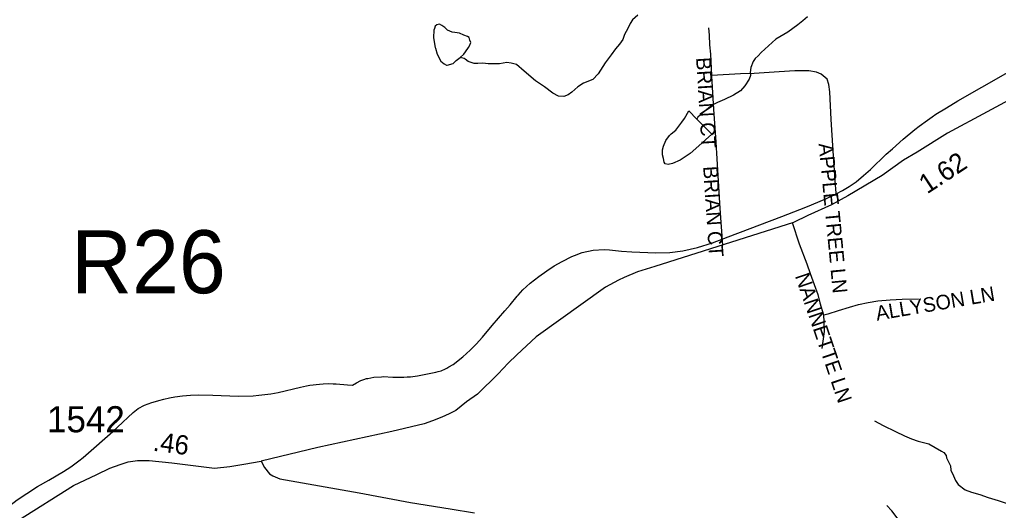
# Model space of a CAD drawing. Extents: x 1950930 to 2061844, y 904556 to 1017002.
# Drawn here: x 2007324 to 2013692, y 956316 to 959507 of the extents above; entities that cross this region are included whole.
import ezdxf

# ---------------------------------------------------------------- set-up
doc = ezdxf.new("R2010")
doc.units = 0
for name, color, linetype in [('Exist Hydrographic Misc Water Feature', 7, 'Continuous'), ('Exist Road Non-System Type 51', 7, 'Continuous'), ('Exist Road Non-System Type 51 Label', 7, 'Continuous'), ('Exist Road Primary US Label', 7, 'Continuous'), ('Exist Road Primary US Structure Standard Bridge CELL', 7, 'Continuous'), ('Exist Road Secondary Mileage Hundredths English Label', 7, 'Continuous'), ('Exist Road Secondary Type 51 Attributed', 7, 'Continuous'), ('Exist Road Secondary Type 51 Number Label', 7, 'Continuous')]:
    doc.layers.add(name, color=color, linetype=linetype)

msp = doc.modelspace()

# ---------------------------------------------------------------- linework, layer by layer
at = {"layer": 'Exist Hydrographic Misc Water Feature'}
for p, q in [((2012438.4, 958287.1), (2012475.9, 958302.9)), ((2010481.5, 957613.1), (2010515, 957653.2)), ((2010332.7, 957439.2), (2010336, 957443.2)), ((2009458.1, 957132), (2009488.7, 957129.3)), ((2009458.1, 957132), (2009488.7, 957129.3)), ((2008842.6, 957061.4), (2008879.7, 957065.5))]:
    msp.add_line(p, q, dxfattribs=at)
for points in [[(2011345.1, 959536.5), (2011311, 959504.7), (2011295.1, 959482.7), (2011280.9, 959448.5), (2011259.1, 959410.6), (2011249, 959378.6), (2011227, 959346.6), (2011201.1, 959316.6), (2011173, 959278.5), (2011133.2, 959226.4), (2011087.1, 959154.5), (2011053.2, 959118.5), (2010993.3, 959094.5), (2010955.4, 959070.3), (2010917.3, 959036.3), (2010893.3, 959018.1), (2010865.2, 959006.2), (2010829.5, 959010.2), (2010793.4, 959028), (2010739.2, 959070.2), (2010681.2, 959108.1), (2010607, 959172), (2010557, 959214.1), (2010521.1, 959224), (2010493, 959227.9), (2010469.3, 959224.1), (2010445.3, 959220), (2010421.3, 959219.9), (2010373.1, 959219.9), (2010337, 959223.9), (2010305.2, 959221.9), (2010281.2, 959221.8), (2010261, 959227.8), (2010241.1, 959233.8), (2010223, 959249.9), (2010215.3, 959254), (2010191.1, 959261.7)], [(2012449.2, 959525.4), (2012419.1, 959499.4), (2012387, 959473.2), (2012321.1, 959425.3), (2012243, 959379), (2012149.3, 959293), (2012129.2, 959271.1), (2012109.2, 959255.1), (2012095.3, 959235.1), (2012081.3, 959195), (2012077.4, 959162.9), (2012079.3, 959143.2), (2012069.3, 959119.1), (2012041.5, 959077), (2012013.2, 959043.1), (2011969.3, 959014.8), (2011909.3, 958986.9), (2011863.3, 958968.8), (2011829.5, 958950.8), (2011805.4, 958930.9), (2011781.4, 958912.7), (2011767.4, 958898.9), (2011751.3, 958884.8), (2011737.3, 958873), (2011729.5, 958860.6)], [(2010191.1, 959261.7), (2010213.2, 959281.9), (2010225, 959297.8), (2010245, 959325.9), (2010253.2, 959341.8), (2010259.1, 959357.8), (2010253.2, 959374), (2010248.9, 959389.8), (2010236.9, 959397.9), (2010213.2, 959406), (2010184.9, 959419.7), (2010155.1, 959423.9), (2010137.1, 959425.9), (2010107.2, 959437.7), (2010091.1, 959455.8), (2010071.1, 959469.6), (2010054.8, 959477.9), (2010039, 959473.6), (2010027, 959463.7), (2010023.1, 959449.6), (2010018.9, 959437.6), (2010016.9, 959389.7), (2010023, 959349.9), (2010027.1, 959325.8), (2010028.9, 959321.8), (2010041.2, 959281.9), (2010065.3, 959237.7), (2010085.2, 959219.6), (2010101.1, 959209.8), (2010105.1, 959209.7), (2010145, 959221.6), (2010165.1, 959241.9), (2010191.1, 959261.7)], [(2013354.1, 958933.3), (2013428.6, 958978.9), (2013739.6, 959157.2), (2013835.8, 959214.3)], [(2013354.1, 958933.3), (2013428.6, 958978.9), (2013739.6, 959157.2), (2013835.8, 959214.3)], [(2011729.5, 958860.6), (2011827.6, 958762.8), (2011723.6, 958668.8), (2011687.4, 958636.7), (2011621.6, 958592.8), (2011571.5, 958570.5), (2011543.5, 958564.5), (2011523.6, 958568.6), (2011517.6, 958580.5), (2011513.5, 958604.5), (2011507.4, 958628.6), (2011507.5, 958660.8), (2011513.5, 958684.6), (2011527.4, 958720.8), (2011551.4, 958752.8), (2011563.4, 958764.6), (2011593.5, 958788.6), (2011631.6, 958840.7), (2011649.5, 958864.6), (2011677.5, 958914.9), (2011729.5, 958860.6)], [(2013260, 958873.9), (2013285.6, 958891.5), (2013354.1, 958933.3)], [(2013260, 958873.9), (2013285.6, 958891.5), (2013354.1, 958933.3)], [(2013149.1, 958792.4), (2013176.3, 958814.6), (2013230.5, 958853.9), (2013260, 958873.9)], [(2013149.1, 958792.4), (2013176.3, 958814.6), (2013230.5, 958853.9), (2013260, 958873.9)], [(2013001.8, 958667.5), (2013071.6, 958729.6), (2013149.1, 958792.4)], [(2013001.8, 958667.5), (2013071.6, 958729.6), (2013149.1, 958792.4)], [(2012829.2, 958505.8), (2012858.7, 958532.1), (2012962.5, 958632.8), (2013001.8, 958667.5)], [(2012829.2, 958505.8), (2012858.7, 958532.1), (2012962.5, 958632.8), (2013001.8, 958667.5)], [(2012765.6, 958452.6), (2012814.8, 958492.9), (2012829.2, 958505.8)], [(2012765.6, 958452.6), (2012814.8, 958492.9), (2012829.2, 958505.8)], [(2012636.2, 958373.2), (2012677.7, 958395.2), (2012720.7, 958420.9), (2012765.6, 958452.6)], [(2012636.2, 958373.2), (2012677.7, 958395.2), (2012720.7, 958420.9), (2012765.6, 958452.6)], [(2012475.9, 958302.9), (2012573.7, 958344.1), (2012636.2, 958373.2)], [(2012475.9, 958302.9), (2012573.7, 958344.1), (2012636.2, 958373.2)], [(2011934.7, 958094.8), (2012283.7, 958225.7), (2012438.4, 958287.1)], [(2011934.7, 958094.8), (2012283.7, 958225.7), (2012438.4, 958287.1)], [(2011733.6, 958024.5), (2011831.8, 958056.1), (2011934.7, 958094.8)], [(2011733.6, 958024.5), (2011831.8, 958056.1), (2011934.7, 958094.8)], [(2011307.9, 957997.6), (2011359.6, 957994.9), (2011462.7, 957991.4), (2011553.6, 957993.4), (2011639.7, 958003), (2011733.6, 958024.5)], [(2011307.9, 957997.6), (2011359.6, 957994.9), (2011462.7, 957991.4), (2011553.6, 957993.4), (2011639.7, 958003), (2011733.6, 958024.5)], [(2010802.7, 957905.7), (2010853.7, 957935.1), (2010916.7, 957965.9), (2010934.7, 957972.9)], [(2010802.7, 957905.7), (2010853.7, 957935.1), (2010916.7, 957965.9), (2010934.7, 957972.9)], [(2010934.7, 957972.9), (2010983.5, 957991.9), (2011054.7, 958008.7)], [(2010934.7, 957972.9), (2010983.5, 957991.9), (2011054.7, 958008.7)], [(2011054.7, 958008.7), (2011127.7, 958013.1), (2011162.1, 958009.4)], [(2011054.7, 958008.7), (2011127.7, 958013.1), (2011162.1, 958009.4)], [(2011162.1, 958009.4), (2011239.6, 958001.1), (2011307.9, 957997.6)], [(2011162.1, 958009.4), (2011239.6, 958001.1), (2011307.9, 957997.6)], [(2010567.7, 957716.1), (2010597.4, 957750.2), (2010645.4, 957793.3), (2010701.6, 957836.6), (2010753.6, 957873.8), (2010802.7, 957905.7)], [(2010567.7, 957716.1), (2010597.4, 957750.2), (2010645.4, 957793.3), (2010701.6, 957836.6), (2010753.6, 957873.8), (2010802.7, 957905.7)], [(2010515, 957653.2), (2010561.7, 957709.4), (2010567.7, 957716.1)], [(2010515, 957653.2), (2010561.7, 957709.4), (2010567.7, 957716.1)], [(2010336, 957443.2), (2010397.7, 957517.6), (2010481.5, 957613.1)], [(2010336, 957443.2), (2010397.7, 957517.6), (2010481.5, 957613.1)], [(2010268.3, 957370.6), (2010296.8, 957398.9), (2010332.7, 957439.2)], [(2010268.3, 957370.6), (2010296.8, 957398.9), (2010332.7, 957439.2)], [(2010116.8, 957248.2), (2010144.4, 957265.5), (2010206.4, 957313.6), (2010255.6, 957357.7), (2010268.3, 957370.6)], [(2010116.8, 957248.2), (2010144.4, 957265.5), (2010206.4, 957313.6), (2010255.6, 957357.7), (2010268.3, 957370.6)], [(2009846.3, 957183.3), (2009867.6, 957185.1), (2009912.7, 957191.5), (2009998.6, 957207.3), (2010032.7, 957214.2), (2010047.9, 957218.6)], [(2009846.3, 957183.3), (2009867.6, 957185.1), (2009912.7, 957191.5), (2009998.6, 957207.3), (2010032.7, 957214.2), (2010047.9, 957218.6)], [(2010047.9, 957218.6), (2010067.5, 957224.3), (2010094, 957235.8)], [(2010047.9, 957218.6), (2010067.5, 957224.3), (2010094, 957235.8)], [(2010094, 957235.8), (2010103.6, 957240), (2010116.8, 957248.2)], [(2010094, 957235.8), (2010103.6, 957240), (2010116.8, 957248.2)], [(2008879.7, 957065.5), (2008957.6, 957074), (2009005.6, 957082.2), (2009150.6, 957117.1), (2009191.2, 957125.1)], [(2008879.7, 957065.5), (2008957.6, 957074), (2009005.6, 957082.2), (2009150.6, 957117.1), (2009191.2, 957125.1)], [(2009191.2, 957125.1), (2009211.7, 957129.2), (2009274.6, 957137.4), (2009298.8, 957138.5)], [(2009191.2, 957125.1), (2009211.7, 957129.2), (2009274.6, 957137.4), (2009298.8, 957138.5)], [(2009298.8, 957138.5), (2009330.6, 957140.1), (2009364.8, 957139.1)], [(2009298.8, 957138.5), (2009330.6, 957140.1), (2009364.8, 957139.1)], [(2009364.8, 957139.1), (2009383.5, 957138.7), (2009458.1, 957132)], [(2009364.8, 957139.1), (2009383.5, 957138.7), (2009458.1, 957132)], [(2009488.7, 957129.3), (2009514.7, 957145.3), (2009544.7, 957160.1)], [(2009488.7, 957129.3), (2009514.7, 957145.3), (2009544.7, 957160.1)], [(2009544.7, 957160.1), (2009564.1, 957166.5), (2009581.6, 957172.4), (2009590.4, 957174)], [(2009590.4, 957174), (2009628.7, 957181.4), (2009677.3, 957185)], [(2009590.4, 957174), (2009628.7, 957181.4), (2009677.3, 957185)], [(2009677.3, 957185), (2009688.4, 957185.8), (2009751.4, 957182.8), (2009776.6, 957181.7)], [(2009776.6, 957181.7), (2009822.9, 957181.6), (2009846.3, 957183.3)], [(2009776.6, 957181.7), (2009822.9, 957181.6), (2009846.3, 957183.3)], [(2008334.6, 957054.6), (2008382.6, 957060.7), (2008436.6, 957065.1), (2008490.9, 957067.4)], [(2008490.9, 957067.4), (2008580.7, 957066), (2008746.6, 957057.8), (2008842.6, 957061.4)], [(2008490.9, 957067.4), (2008580.7, 957066), (2008746.6, 957057.8), (2008842.6, 957061.4)], [(2008095.6, 956977.7), (2008136.6, 956999.4), (2008183.7, 957017), (2008193.4, 957019.8)], [(2008095.6, 956977.7), (2008136.6, 956999.4), (2008183.7, 957017), (2008193.4, 957019.8)], [(2008193.4, 957019.8), (2008229.7, 957030.2), (2008261.9, 957038.3)], [(2008193.4, 957019.8), (2008229.7, 957030.2), (2008261.9, 957038.3)], [(2008261.9, 957038.3), (2008298.6, 957047.4), (2008334.6, 957054.6)], [(2008261.9, 957038.3), (2008298.6, 957047.4), (2008334.6, 957054.6)], [(2007959.8, 956857.5), (2008062.7, 956953.4), (2008095.6, 956977.7)], [(2007959.8, 956857.5), (2008062.7, 956953.4), (2008095.6, 956977.7)], [(2012884.7, 956897.5), (2012942.8, 956867.4), (2013022.7, 956829.3), (2013080.9, 956801.6), (2013126.8, 956781.6), (2013170.7, 956765.6), (2013239, 956747.7), (2013321, 956701.7), (2013336.9, 956691.6), (2013351, 956673.5), (2013354.9, 956657.7), (2013381.1, 956605.6), (2013383.1, 956577.7), (2013399.1, 956541.6), (2013413.2, 956509.8), (2013431, 956483.8), (2013475, 956449.8), (2013517, 956433.8), (2013571.2, 956419.9), (2013625.2, 956399.7), (2013689.1, 956379.7), (2013749.1, 956359.8)], [(2007737.3, 956660.1), (2007755.8, 956675), (2007929.9, 956829.6), (2007959.8, 956857.5)], [(2007737.3, 956660.1), (2007755.8, 956675), (2007929.9, 956829.6), (2007959.8, 956857.5)], [(2007513.6, 956513.1), (2007608.6, 956568.7), (2007657.4, 956599.9), (2007709.6, 956637.8), (2007737.3, 956660.1)], [(2007513.6, 956513.1), (2007608.6, 956568.7), (2007657.4, 956599.9), (2007709.6, 956637.8), (2007737.3, 956660.1)], [(2007259.8, 956347.7), (2007308.6, 956384.2), (2007371.7, 956426.6), (2007440.8, 956470.5), (2007513.6, 956513.1)], [(2007259.8, 956347.7), (2007308.6, 956384.2), (2007371.7, 956426.6), (2007440.8, 956470.5), (2007513.6, 956513.1)]]:
    msp.add_lwpolyline(points, dxfattribs=at)
at = {"layer": 'Exist Road Non-System Type 51'}
for points in [[(2011826.9, 959143.4), (2011820.8, 959281.4), (2011815.1, 959342.5), (2011811.8, 959405.6), (2011807.8, 959453.4)], [(2012653.2, 958325.9), (2012635.6, 958378.8), (2012630.4, 958461.8), (2012617.1, 958654.4), (2012604.1, 958857.7), (2012595.1, 959038.3), (2012589.5, 959086.1), (2012576.9, 959119.4), (2012539, 959153.2), (2012509.1, 959165.9), (2012459.4, 959174.5), (2012368.4, 959174.5), (2012266, 959166.5), (2012103.6, 959156.6), (2012014, 959153.9), (2011826.9, 959143.4)], [(2011900, 958039.4), (2011880.9, 958279.2), (2011869.2, 958494.4), (2011855.6, 958709.6), (2011841.4, 958924.1), (2011827, 959138.6), (2011826.9, 959143.4)], [(2012350, 958186.9), (2012395.5, 958049.1), (2012445.8, 957919.8), (2012467.4, 957856.5), (2012493, 957785.2), (2012517, 957718.7), (2012529, 957665.1), (2012553.9, 957586.6)], [(2012553.9, 957586.6), (2012583.5, 957592.9), (2012650.8, 957615.4), (2012722, 957637), (2012781.2, 957655.4), (2012844.6, 957667.4), (2012907.1, 957677.9), (2012987.1, 957685.1), (2013064.9, 957689.1), (2013172.2, 957691.5)], [(2012553.9, 957586.6), (2012557, 957542.5), (2012557.9, 957480), (2012542.5, 957368.3)], [(2013140.9, 955874.2), (2013146.4, 955916.4), (2013147.5, 955969.6), (2013141.9, 956030.8), (2013135.1, 956076.1), (2013117, 956128.1), (2013095.5, 956174.6), (2013070.6, 956216.4), (2013040, 956258.3), (2012998.1, 956313.8), (2012965.2, 956347.8)]]:
    msp.add_lwpolyline(points, dxfattribs=at)
at = {"layer": 'Exist Road Secondary Type 51 Attributed'}
for points in [[(2013877.1, 959046.6), (2013360.9, 958768.7), (2013163.6, 958645), (2013074.2, 958594.1), (2012935.9, 958492.6), (2012712.7, 958361.7), (2012604.9, 958302.7), (2012450.9, 958232.6), (2012357.6, 958187.7), (2011455.7, 957902.6), (2011342.7, 957866.8), (2011257.6, 957829.7), (2011219.1, 957812.6), (2011136.5, 957768.2), (2010683.8, 957445.4), (2010558.4, 957327.5), (2010502.7, 957273.3), (2010437.2, 957203.9), (2010303.3, 957071.8), (2010232, 957022.3), (2010162.1, 956965.7), (2010119.1, 956944.2), (2010095.6, 956932.4), (2010071.2, 956921.7), (2010010.6, 956898.2), (2009955.4, 956879.1), (2009746, 956827.9), (2009263.2, 956725.7), (2008894.7, 956635.2)], [(2005853.4, 955348.3), (2006060.9, 955408.7), (2006239.6, 955482.9), (2006314.7, 955509.8), (2006483.4, 955626), (2006674.1, 955761.2), (2006932.3, 955954.3), (2007317.5, 956252.6), (2007674.2, 956477.7), (2007825.3, 956550.2), (2007910, 956590.8), (2007978.1, 956615), (2008030, 956630.9), (2008090.1, 956641.1), (2008165.9, 956639.7), (2008314.4, 956625.1), (2008592.9, 956589.8), (2008692.1, 956600.2), (2008781.7, 956615.4), (2008894.7, 956635.2)], [(2008894.7, 956635.2), (2008917.1, 956593.9), (2008950.7, 956554.5), (2008972.3, 956540.1), (2009017.1, 956520.4), (2009533.9, 956429.8), (2009866.3, 956366.3), (2010124.4, 956325.7), (2010282.4, 956300.2)]]:
    msp.add_lwpolyline(points, dxfattribs=at)

# ---------------------------------------------------------------- texts
at = {"layer": 'Exist Road Non-System Type 51 Label'}
for s, rotation, p in [('  BRIAN CT', 273.55537, (2011720.2, 959329.8)), ('  APPLE TREE LN', 275.46411, (2012515, 958770.4)), ('  BRIAN CT', 273.74388, (2011766.2, 958622.5)), ('  NANNETTE LN', 288.77991, (2012344.6, 957907.4)), ('  ALLYSON LN', 9.63544, (2012832.1, 957537.4))]:
    msp.add_text(s, height=95, rotation=rotation, dxfattribs=at).set_placement(p)
at = {"layer": 'Exist Road Primary US Label'}
msp.add_text('R26', height=410.1, dxfattribs=at).set_placement((2007659.1, 957727.5))
at = {"layer": 'Exist Road Primary US Structure Standard Bridge CELL'}
msp.add_text('1.62', height=125, rotation=33.43041, dxfattribs=at).set_placement((2013227.9, 958369.9))
at = {"layer": 'Exist Road Secondary Mileage Hundredths English Label'}
msp.add_text('.46', height=125, rotation=352.79468, dxfattribs=at).set_placement((2008187.2, 956704.1))
at = {"layer": 'Exist Road Secondary Type 51 Number Label'}
msp.add_text('1542', height=170, dxfattribs=at).set_placement((2007502.5, 956823.4))

doc.saveas('drawing.dxf')
